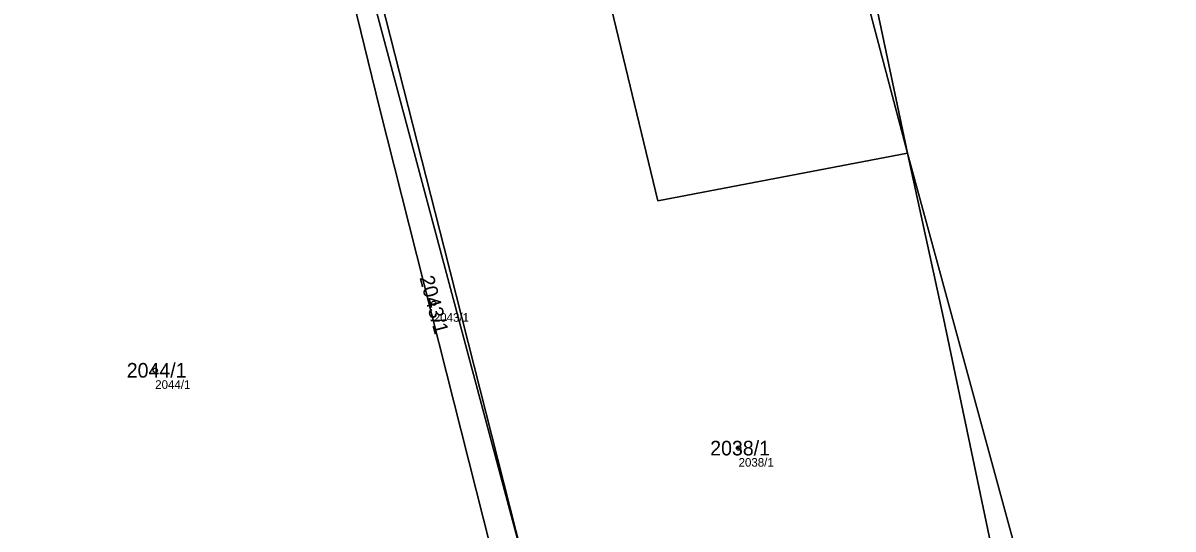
# Model space of a CAD drawing. Extents: x -754731 to -751381, y -1060564 to -1058101.
# Drawn here: x -753379.8 to -753246, y -1058807 to -1058748.1 of the extents above; entities that cross this region are included whole.
import ezdxf

# ---------------------------------------------------------------- set-up
doc = ezdxf.new("R2010")
doc.units = 0
for name, color, linetype in [('Definiční body', 7, 'Continuous'), ('Hranice parcel', 7, 'Continuous'), ('Parcelní čísla', 7, 'Continuous'), ('Polygon parcely', 7, 'Continuous')]:
    doc.layers.add(name, color=color, linetype=linetype)

msp = doc.modelspace()

# ---------------------------------------------------------------- linework, layer by layer
at = {"layer": 'Definiční body'}
for centre in [(-753331.99, -1058780.74), (-753364.39, -1058788.55), (-753296.55, -1058797.61)]:
    msp.add_circle(centre, 0.25, dxfattribs=at)
at = {"layer": 'Hranice parcel'}
for q in [(-753295.62, -1058692.4), (-753260.67, -1058822.9)]:
    msp.add_line((-753276.89, -1058763.26), q, dxfattribs=at)
for points in [[(-753276.89, -1058763.26), (-753305.94, -1058768.83), (-753325.1, -1058689.34)], [(-753293.2, -1058690.55), (-753286.04, -1058719.88), (-753276.89, -1058763.26)], [(-753350.02, -1058711.89), (-753348.75, -1058714.11), (-753346.18, -1058725.74), (-753338.3, -1058758), (-753324.47, -1058812.79)], [(-753344.32, -1058725.85), (-753342.95, -1058730.63), (-753321.05, -1058812.7)], [(-753343.17, -1058725.52), (-753342.8, -1058727.04), (-753330.79, -1058774.29), (-753321.05, -1058812.7)], [(-753264, -1058824.14), (-753272.71, -1058782.47), (-753276.89, -1058763.26)]]:
    msp.add_lwpolyline(points, dxfattribs=at)
at = {"layer": 'Polygon parcely'}
for points in [[(-753222.6, -1058808.74), (-753253.95, -1058665.26), (-753254.92, -1058661.54), (-753270.75, -1058673.75), (-753275.61, -1058677.14), (-753293.2, -1058690.55), (-753286.04, -1058719.88), (-753276.89, -1058763.26), (-753260.67, -1058822.9)], [(-753301.05, -1058667.57), (-753325.1, -1058689.34), (-753305.94, -1058768.83), (-753276.89, -1058763.26), (-753295.62, -1058692.4)], [(-753311.63, -1058849.82), (-753305.34, -1058857.85), (-753283.83, -1058853.9), (-753271.38, -1058851.1), (-753259.26, -1058846.79), (-753264, -1058824.14), (-753272.71, -1058782.47), (-753276.89, -1058763.26), (-753305.94, -1058768.83), (-753325.1, -1058689.34), (-753326.36, -1058690.46), (-753320.98, -1058719.02), (-753343.17, -1058725.52), (-753342.8, -1058727.04), (-753330.79, -1058774.29), (-753321.05, -1058812.7), (-753318.41, -1058823.08), (-753304.27, -1058819.92), (-753298.47, -1058842.86), (-753312.4, -1058846.77)], [(-753295.62, -1058692.4), (-753276.89, -1058763.26), (-753286.04, -1058719.88), (-753293.2, -1058690.55)], [(-753309.7, -1058857.42), (-753311.63, -1058849.82), (-753313.46, -1058847.49), (-753313.96, -1058845.08), (-753319.07, -1058823.17), (-753321.05, -1058812.7), (-753342.95, -1058730.63), (-753344.32, -1058725.85), (-753347.78, -1058709.73), (-753348.89, -1058710.8), (-753350.02, -1058711.89), (-753348.75, -1058714.11), (-753346.18, -1058725.74), (-753338.3, -1058758), (-753324.47, -1058812.79), (-753316.17, -1058848.24)], [(-753394.48, -1058756.25), (-753394.37, -1058766.91), (-753394.44, -1058801.59), (-753394.45, -1058809.41), (-753386.96, -1058832.64), (-753324.47, -1058812.79), (-753338.3, -1058758), (-753346.18, -1058725.74), (-753348.75, -1058714.11), (-753350.02, -1058711.89)], [(-753344.32, -1058725.85), (-753342.95, -1058730.63), (-753321.05, -1058812.7), (-753330.79, -1058774.29), (-753342.8, -1058727.04), (-753343.17, -1058725.52)], [(-753260.67, -1058822.9), (-753276.89, -1058763.26), (-753272.71, -1058782.47), (-753264, -1058824.14)]]:
    msp.add_lwpolyline(points, close=True, dxfattribs=at)

# ---------------------------------------------------------------- texts
at = {"layer": 'Definiční body'}
for s, p in [('2043/1', (-753331.99, -1058782.9)), ('2044/1', (-753364.39, -1058790.71)), ('2038/1', (-753296.55, -1058799.77))]:
    msp.add_text(s, height=1, dxfattribs=at).set_placement(p)
at = {"layer": 'Parcelní čísla'}
msp.add_text('2043/1', height=1.7, rotation=285, dxfattribs=at).set_placement((-753333.67, -1058777.77))
for s, p in [('2044/1', (-753367.7, -1058789.4)), ('2038/1', (-753299.85, -1058798.46))]:
    msp.add_text(s, height=1.7, dxfattribs=at).set_placement(p)

doc.saveas('drawing.dxf')
